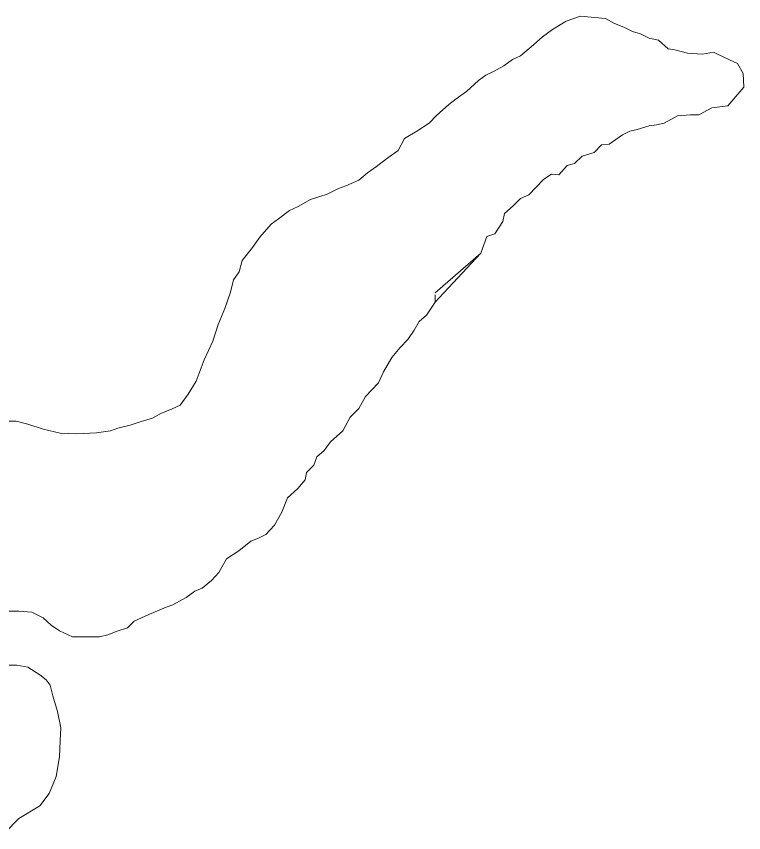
# Model space of a CAD drawing. Extents: x 553962 to 842807, y 8883888 to 9032388.
# Drawn here: x 803741.4 to 803937, y 9015889.4 to 9016109 of the extents above; entities that cross this region are included whole.
import ezdxf

# ---------------------------------------------------------------- set-up
doc = ezdxf.new("R2010")
doc.units = 0
doc.header["$LTSCALE"] = 200
doc.layers.add('1', color=7, linetype='Continuous', lineweight=13)

msp = doc.modelspace()

# ---------------------------------------------------------------- linework, layer by layer
at = {"layer": '1'}
for points in [[(803893.1, 9016109), (803889.3, 9016107.7), (803885.6, 9016105.5), (803882.9, 9016103.5), (803880.5, 9016101.3), (803877, 9016098.4), (803874.8, 9016097.4), (803872.5, 9016095.7), (803869.7, 9016094.2), (803867.7, 9016093.2), (803865.7, 9016091.7), (803862.5, 9016088.8), (803859.7, 9016086.8), (803857.7, 9016085.3), (803854.4, 9016082.3), (803852.4, 9016080.3), (803849.1, 9016078.1), (803845.8, 9016076.1), (803844.1, 9016072.9), (803841.3, 9016070.9), (803838.3, 9016068.6), (803835.8, 9016066.9), (803833.5, 9016064.9), (803830, 9016063.4), (803828, 9016062.7), (803825, 9016061.2), (803823, 9016060.5), (803820.5, 9016059.7), (803817.2, 9016057.8), (803814.9, 9016056.8), (803811.9, 9016054.5), (803809.9, 9016053.1), (803806.9, 9016049.6), (803804.9, 9016046.8), (803802.1, 9016043.3), (803801.3, 9016040.3), (803799.8, 9016038.1), (803799, 9016034.8), (803797.5, 9016030.4), (803795.7, 9016026.1), (803794.2, 9016021.6), (803791.9, 9016016.6), (803789.8, 9016010.9), (803787.6, 9016007.4), (803785.5, 9016004.4), (803783.3, 9016003.4), (803780.3, 9016002.2), (803778, 9016000.9), (803775, 9016000), (803772, 9015999), (803768.7, 9015998.2), (803766.7, 9015997.5), (803763, 9015997), (803757.7, 9015996.7), (803753.2, 9015996.9), (803748.6, 9015997.9), (803744.5, 9015999.3), (803741.4, 9016000.1), (803739, 9016000.1)], [(803893.1, 9016109), (803889.3, 9016107.7), (803885.6, 9016105.5), (803882.9, 9016103.5), (803880.5, 9016101.3), (803877, 9016098.4), (803874.8, 9016097.4), (803872.5, 9016095.7), (803869.7, 9016094.2), (803867.7, 9016093.2), (803865.7, 9016091.7), (803862.5, 9016088.8), (803859.7, 9016086.8), (803857.7, 9016085.3), (803854.4, 9016082.3), (803852.4, 9016080.3), (803849.1, 9016078.1), (803845.8, 9016076.1), (803844.1, 9016072.9), (803841.3, 9016070.9), (803838.3, 9016068.6), (803835.8, 9016066.9), (803833.5, 9016064.9), (803830, 9016063.4), (803828, 9016062.7), (803825, 9016061.2), (803823, 9016060.5), (803820.5, 9016059.7), (803817.2, 9016057.8), (803814.9, 9016056.8), (803811.9, 9016054.5), (803809.9, 9016053.1), (803806.9, 9016049.6), (803804.9, 9016046.8), (803802.1, 9016043.3), (803801.3, 9016040.3), (803799.8, 9016038.1), (803799, 9016034.8), (803797.5, 9016030.4), (803795.7, 9016026.1), (803794.2, 9016021.6), (803791.9, 9016016.6), (803789.8, 9016010.9), (803787.6, 9016007.4), (803785.5, 9016004.4), (803783.3, 9016003.4), (803780.3, 9016002.2), (803778, 9016000.9), (803775, 9016000), (803772, 9015999), (803768.7, 9015998.2), (803766.7, 9015997.5), (803763, 9015997), (803757.7, 9015996.7), (803753.2, 9015996.9), (803748.6, 9015997.9), (803744.5, 9015999.3), (803741.4, 9016000.1), (803739, 9016000.1)], [(803893.1, 9016109), (803889.3, 9016107.7), (803885.6, 9016105.5), (803882.9, 9016103.5), (803880.5, 9016101.3), (803877, 9016098.4), (803874.8, 9016097.4), (803872.5, 9016095.7), (803869.7, 9016094.2), (803867.7, 9016093.2), (803865.7, 9016091.7), (803862.5, 9016088.8), (803859.7, 9016086.8), (803857.7, 9016085.3), (803854.4, 9016082.3), (803852.4, 9016080.3), (803849.1, 9016078.1), (803845.8, 9016076.1), (803844.1, 9016072.9), (803841.3, 9016070.9), (803838.3, 9016068.6), (803835.8, 9016066.9), (803833.5, 9016064.9), (803830, 9016063.4), (803828, 9016062.7), (803825, 9016061.2), (803823, 9016060.5), (803820.5, 9016059.7), (803817.2, 9016057.8), (803814.9, 9016056.8), (803811.9, 9016054.5), (803809.9, 9016053.1), (803806.9, 9016049.6), (803804.9, 9016046.8), (803802.1, 9016043.3), (803801.3, 9016040.3), (803799.8, 9016038.1), (803799, 9016034.8), (803797.5, 9016030.4), (803795.7, 9016026.1), (803794.2, 9016021.6), (803791.9, 9016016.6), (803789.8, 9016010.9), (803787.6, 9016007.4), (803785.5, 9016004.4), (803783.3, 9016003.4), (803780.3, 9016002.2), (803778, 9016000.9), (803775, 9016000), (803772, 9015999), (803768.7, 9015998.2), (803766.7, 9015997.5), (803763, 9015997), (803757.7, 9015996.7), (803753.2, 9015996.9), (803748.6, 9015997.9), (803744.5, 9015999.3), (803741.4, 9016000.1), (803739, 9016000.1)], [(803937, 9016089.9), (803936.9, 9016093.6), (803935.3, 9016096.3), (803932, 9016097.8), (803928.9, 9016099.4), (803925.9, 9016098.8), (803921.9, 9016099.1), (803921.9, 9016099.1), (803918.5, 9016100), (803916.7, 9016100.3), (803914.1, 9016102.6), (803911.6, 9016103.1), (803909.3, 9016104.3), (803907.1, 9016104.9), (803904.8, 9016106.1), (803902.3, 9016107.1), (803899.8, 9016108.4), (803893.1, 9016109)], [(803937, 9016089.9), (803936.9, 9016093.6), (803935.3, 9016096.3), (803932, 9016097.8), (803928.9, 9016099.4), (803925.9, 9016098.8), (803921.9, 9016099.1), (803921.9, 9016099.1), (803918.5, 9016100), (803916.7, 9016100.3), (803914.1, 9016102.6), (803911.6, 9016103.1), (803909.3, 9016104.3), (803907.1, 9016104.9), (803904.8, 9016106.1), (803902.3, 9016107.1), (803899.8, 9016108.4), (803893.1, 9016109)], [(803937, 9016089.9), (803936.9, 9016093.6), (803935.3, 9016096.3), (803932, 9016097.8), (803928.9, 9016099.4), (803925.9, 9016098.8), (803921.9, 9016099.1), (803921.9, 9016099.1), (803918.5, 9016100), (803916.7, 9016100.3), (803914.1, 9016102.6), (803911.6, 9016103.1), (803909.3, 9016104.3), (803907.1, 9016104.9), (803904.8, 9016106.1), (803902.3, 9016107.1), (803899.8, 9016108.4), (803893.1, 9016109)], [(803854, 9016034.6), (803866.3, 9016045.3), (803867.1, 9016047.5), (803867.9, 9016049.8), (803870.1, 9016050.5), (803872.2, 9016053.8), (803872.7, 9016056), (803875, 9016058), (803877, 9016060), (803879.2, 9016061), (803881.2, 9016063), (803883.3, 9016065.2), (803885.3, 9016066.5), (803887.3, 9016066.4), (803889.5, 9016068.9), (803891.5, 9016069.4), (803893.6, 9016071.4), (803896.8, 9016072.4), (803898.8, 9016074.4), (803900.8, 9016074.6), (803904.4, 9016077.1), (803906.4, 9016078.1), (803908.4, 9016078.6), (803911.6, 9016079.5), (803913.6, 9016079.8), (803915.6, 9016080.3), (803919.2, 9016082.2), (803922.7, 9016082.5), (803924.9, 9016082.5), (803928.4, 9016084.4), (803932.7, 9016084.9), (803937, 9016089.9)], [(803854, 9016034.6), (803866.3, 9016045.3), (803867.1, 9016047.5), (803867.9, 9016049.8), (803870.1, 9016050.5), (803872.2, 9016053.8), (803872.7, 9016056), (803875, 9016058), (803877, 9016060), (803879.2, 9016061), (803881.2, 9016063), (803883.3, 9016065.2), (803885.3, 9016066.5), (803887.3, 9016066.4), (803889.5, 9016068.9), (803891.5, 9016069.4), (803893.6, 9016071.4), (803896.8, 9016072.4), (803898.8, 9016074.4), (803900.8, 9016074.6), (803904.4, 9016077.1), (803906.4, 9016078.1), (803908.4, 9016078.6), (803911.6, 9016079.5), (803913.6, 9016079.8), (803915.6, 9016080.3), (803919.2, 9016082.2), (803922.7, 9016082.5), (803924.9, 9016082.5), (803928.4, 9016084.4), (803932.7, 9016084.9), (803937, 9016089.9)], [(803856.4, 9016034.6), (803866.3, 9016045.3), (803867.1, 9016047.5), (803867.9, 9016049.8), (803870.1, 9016050.5), (803872.2, 9016053.8), (803872.7, 9016056), (803875, 9016058), (803877, 9016060), (803879.2, 9016061), (803881.2, 9016063), (803883.3, 9016065.2), (803885.3, 9016066.5), (803887.3, 9016066.4), (803889.5, 9016068.9), (803891.5, 9016069.4), (803893.6, 9016071.4), (803896.8, 9016072.4), (803898.8, 9016074.4), (803900.8, 9016074.6), (803904.4, 9016077.1), (803906.4, 9016078.1), (803908.4, 9016078.6), (803911.6, 9016079.5), (803913.6, 9016079.8), (803915.6, 9016080.3), (803919.2, 9016082.2), (803922.7, 9016082.5), (803924.9, 9016082.5), (803928.4, 9016084.4), (803932.7, 9016084.9), (803937, 9016089.9)], [(803739.1, 9015949), (803742.1, 9015949), (803745.6, 9015948.7), (803748.6, 9015947.2), (803750.8, 9015945.2), (803753, 9015943.7), (803756.5, 9015942.1), (803758.5, 9015942.1), (803761.5, 9015942.1), (803763.8, 9015942.1), (803766, 9015942.6), (803768.5, 9015943.6), (803771.3, 9015944.5), (803773.1, 9015946.3), (803777, 9015948.1), (803781.7, 9015950.1), (803781.7, 9015950.1), (803781.7, 9015950.1), (803783.5, 9015950.7), (803787.1, 9015952.7), (803789.4, 9015954.4), (803791.4, 9015955.2), (803793.9, 9015957.2), (803795.9, 9015959.4), (803797.9, 9015963.1), (803797.9, 9015963.1), (803801.2, 9015965.2), (803804.5, 9015967.8), (803806.5, 9015968.6), (803808.5, 9015969.6), (803810.8, 9015972.1), (803812.8, 9015975.6), (803814.3, 9015979.5), (803817.1, 9015982), (803819.1, 9015984.3), (803819.4, 9015986.3), (803821.4, 9015988.3), (803822.2, 9015990.5), (803824.2, 9015992.2), (803825.9, 9015994.5), (803829.2, 9015997.5), (803831.2, 9016001.2), (803833.5, 9016003.5), (803835.3, 9016006.7), (803838.8, 9016010.4), (803840.1, 9016013.4), (803842.4, 9016017.2), (803844.6, 9016019.9), (803846.7, 9016022.1), (803848.4, 9016024.6), (803849.7, 9016026.9), (803851.7, 9016028.6), (803854, 9016032.1), (803856.4, 9016034.6)], [(803739.1, 9015949), (803742.1, 9015949), (803745.6, 9015948.7), (803748.6, 9015947.2), (803750.8, 9015945.2), (803753, 9015943.7), (803756.5, 9015942.1), (803758.5, 9015942.1), (803761.5, 9015942.1), (803763.8, 9015942.1), (803766, 9015942.6), (803768.5, 9015943.6), (803771.3, 9015944.5), (803773.1, 9015946.3), (803777, 9015948.1), (803781.7, 9015950.1), (803781.7, 9015950.1), (803781.7, 9015950.1), (803783.5, 9015950.7), (803787.1, 9015952.7), (803789.4, 9015954.4), (803791.4, 9015955.2), (803793.9, 9015957.2), (803795.9, 9015959.4), (803797.9, 9015963.1), (803797.9, 9015963.1), (803801.2, 9015965.2), (803804.5, 9015967.8), (803806.5, 9015968.6), (803808.5, 9015969.6), (803810.8, 9015972.1), (803812.8, 9015975.6), (803814.3, 9015979.5), (803817.1, 9015982), (803819.1, 9015984.3), (803819.4, 9015986.3), (803821.4, 9015988.3), (803822.2, 9015990.5), (803824.2, 9015992.2), (803825.9, 9015994.5), (803829.2, 9015997.5), (803831.2, 9016001.2), (803833.5, 9016003.5), (803835.3, 9016006.7), (803838.8, 9016010.4), (803840.1, 9016013.4), (803842.4, 9016017.2), (803844.6, 9016019.9), (803846.7, 9016022.1), (803848.4, 9016024.6), (803849.7, 9016026.9), (803851.7, 9016028.6), (803854, 9016032.1), (803854, 9016034.1)], [(803739.1, 9015949), (803742.1, 9015949), (803745.6, 9015948.7), (803748.6, 9015947.2), (803750.8, 9015945.2), (803753, 9015943.7), (803756.5, 9015942.1), (803758.5, 9015942.1), (803761.5, 9015942.1), (803763.8, 9015942.1), (803766, 9015942.6), (803768.5, 9015943.6), (803771.3, 9015944.5), (803773.1, 9015946.3), (803777, 9015948.1), (803781.7, 9015950.1), (803781.7, 9015950.1), (803781.7, 9015950.1), (803783.5, 9015950.7), (803787.1, 9015952.7), (803789.4, 9015954.4), (803791.4, 9015955.2), (803793.9, 9015957.2), (803795.9, 9015959.4), (803797.9, 9015963.1), (803797.9, 9015963.1), (803801.2, 9015965.2), (803804.5, 9015967.8), (803806.5, 9015968.6), (803808.5, 9015969.6), (803810.8, 9015972.1), (803812.8, 9015975.6), (803814.3, 9015979.5), (803817.1, 9015982), (803819.1, 9015984.3), (803819.4, 9015986.3), (803821.4, 9015988.3), (803822.2, 9015990.5), (803824.2, 9015992.2), (803825.9, 9015994.5), (803829.2, 9015997.5), (803831.2, 9016001.2), (803833.5, 9016003.5), (803835.3, 9016006.7), (803838.8, 9016010.4), (803840.1, 9016013.4), (803842.4, 9016017.2), (803844.6, 9016019.9), (803846.7, 9016022.1), (803848.4, 9016024.6), (803849.7, 9016026.9), (803851.7, 9016028.6), (803854, 9016032.1), (803854, 9016034.1)], [(803738.3, 9015889.4), (803742.1, 9015893.2), (803747.7, 9015896.6), (803750.2, 9015899.9), (803752.1, 9015904.5), (803753, 9015909.8), (803753.2, 9015914.2), (803753.4, 9015917.6), (803752.5, 9015922), (803751.2, 9015926.2), (803750.5, 9015929.1), (803749.4, 9015930.5), (803747.7, 9015931.9), (803744.5, 9015933.9), (803741.5, 9015934.5), (803737.7, 9015934.5)], [(803738.3, 9015889.4), (803742.1, 9015893.2), (803747.7, 9015896.6), (803750.2, 9015899.9), (803752.1, 9015904.5), (803753, 9015909.8), (803753.2, 9015914.2), (803753.4, 9015917.6), (803752.5, 9015922), (803751.2, 9015926.2), (803750.5, 9015929.1), (803749.4, 9015930.5), (803747.7, 9015931.9), (803744.5, 9015933.9), (803741.5, 9015934.5), (803737.7, 9015934.5)], [(803738.3, 9015889.4), (803742.1, 9015893.2), (803747.7, 9015896.6), (803750.2, 9015899.9), (803752.1, 9015904.5), (803753, 9015909.8), (803753.2, 9015914.2), (803753.4, 9015917.6), (803752.5, 9015922), (803751.2, 9015926.2), (803750.5, 9015929.1), (803749.4, 9015930.5), (803747.7, 9015931.9), (803744.5, 9015933.9), (803741.5, 9015934.5), (803737.7, 9015934.5)]]:
    msp.add_lwpolyline(points, dxfattribs=at)

doc.saveas('drawing.dxf')
